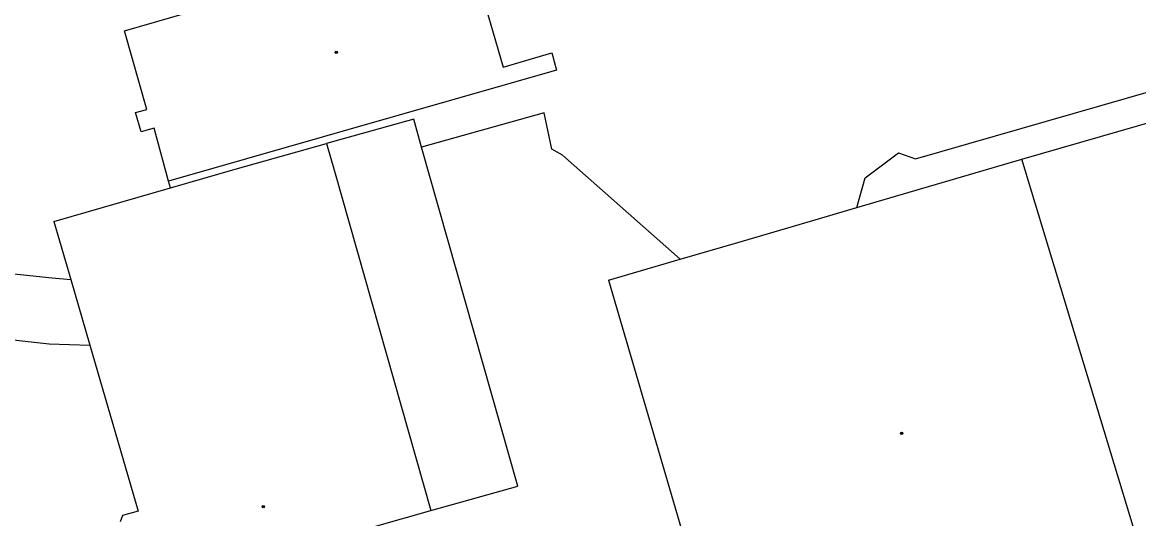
# Model space of a CAD drawing. Extents: x -600309 to -598967, y -1161267 to -1160292.
# Drawn here: x -599491.2 to -599407.6, y -1160963.4 to -1160926.2 of the extents above; entities that cross this region are included whole.
import ezdxf

# ---------------------------------------------------------------- set-up
doc = ezdxf.new("R2010")
doc.units = 0
for name, color, linetype in [('Level 39', 7, 'Continuous'), ('Level 5', 7, 'Continuous'), ('Level 51', 7, 'Continuous'), ('Level 54', 7, 'Continuous')]:
    doc.layers.add(name, color=color, linetype=linetype)

msp = doc.modelspace()

# ---------------------------------------------------------------- linework, layer by layer
at = {"layer": 'Level 39'}
for centre, radius in [((-599467.7199, -1160928.45), 0.09), ((-599467.7199, -1160928.45), 0.0398), ((-599425.36, -1160957.01), 0.09), ((-599425.36, -1160957.01), 0.0398), ((-599473.19, -1160962.49), 0.09), ((-599473.19, -1160962.49), 0.0398)]:
    msp.add_circle(centre, radius, dxfattribs=at)
at = {"layer": 'Level 5'}
for points in [[(-599416.34, -1160936.44), (-599345.19, -1160915.92)], [(-599458.14, -1160919.4699), (-599455.2, -1160929.54)], [(-599483.59, -1160926.84), (-599479.09, -1160925.54)], [(-599481.9099, -1160932.7199), (-599483.59, -1160926.84)], [(-599455.2, -1160929.54), (-599451.57, -1160928.49)], [(-599451.57, -1160928.49), (-599451.21, -1160929.78)], [(-599451.21, -1160929.78), (-599468.59, -1160934.75)], [(-599482.75, -1160932.96), (-599481.9099, -1160932.7199)], [(-599482.33, -1160934.4099), (-599482.75, -1160932.96)], [(-599481.37, -1160934.13), (-599482.33, -1160934.4099)], [(-599480.29, -1160938.1), (-599481.37, -1160934.13)], [(-599468.59, -1160934.75), (-599480.29, -1160938.1)], [(-599475.28, -1160937.19), (-599468.44, -1160935.28)], [(-599468.44, -1160935.28), (-599467.85, -1160937.36)], [(-599428.7199, -1160940.07), (-599416.34, -1160936.44)], [(-599406.76, -1160968.12), (-599416.34, -1160936.44)], [(-599480.15, -1160938.6), (-599475.28, -1160937.19)], [(-599467.85, -1160937.36), (-599460.64, -1160962.79)], [(-599488.87, -1160941.13), (-599480.15, -1160938.6)], [(-599432.02, -1160941.04), (-599428.7199, -1160940.07)], [(-599488.87, -1160941.13), (-599487.6, -1160945.48)], [(-599433.04, -1160941.34), (-599432.02, -1160941.04)], [(-599437.64, -1160942.69), (-599433.04, -1160941.34)], [(-599441.96, -1160943.95), (-599437.64, -1160942.69)], [(-599447.32, -1160945.52), (-599441.96, -1160943.95)], [(-599487.6, -1160945.48), (-599486.18, -1160950.38)], [(-599447.32, -1160945.52), (-599437.27, -1160979.84)], [(-599486.18, -1160950.38), (-599482.56, -1160962.83)], [(-599482.56, -1160962.83), (-599483.73, -1160963.17)], [(-599464.85, -1160963.98), (-599460.64, -1160962.79)], [(-599483.73, -1160963.17), (-599483.9099, -1160963.63)]]:
    msp.add_lwpolyline(points, dxfattribs=at)
at = {"layer": 'Level 51'}
for points in [[(-599461.9099, -1160933.46), (-599468.44, -1160935.28)], [(-599461.32, -1160935.54), (-599461.9099, -1160933.46)], [(-599452.13, -1160932.9699), (-599461.32, -1160935.54)], [(-599451.57, -1160935.69), (-599452.13, -1160932.9699)], [(-599454.12, -1160960.95), (-599461.32, -1160935.54)], [(-599450.77, -1160936.14), (-599451.57, -1160935.69)], [(-599441.96, -1160943.95), (-599450.77, -1160936.14)], [(-599560.03, -1160937.87), (-599489, -1160945.35)], [(-599480.15, -1160938.6), (-599480.29, -1160938.1)], [(-599560.13, -1160942.37), (-599489.23, -1160950.29)], [(-599489, -1160945.35), (-599487.6, -1160945.48)], [(-599489.23, -1160950.29), (-599486.18, -1160950.38)], [(-599460.64, -1160962.79), (-599454.12, -1160960.95)]]:
    msp.add_lwpolyline(points, dxfattribs=at)
at = {"layer": 'Level 54'}
for points in [[(-599424.32, -1160936.42), (-599343.26, -1160913.08)], [(-599428.08, -1160937.84), (-599425.58, -1160935.98)], [(-599425.58, -1160935.98), (-599424.32, -1160936.42)], [(-599428.7199, -1160940.07), (-599428.08, -1160937.84)]]:
    msp.add_lwpolyline(points, dxfattribs=at)

doc.saveas('drawing.dxf')
